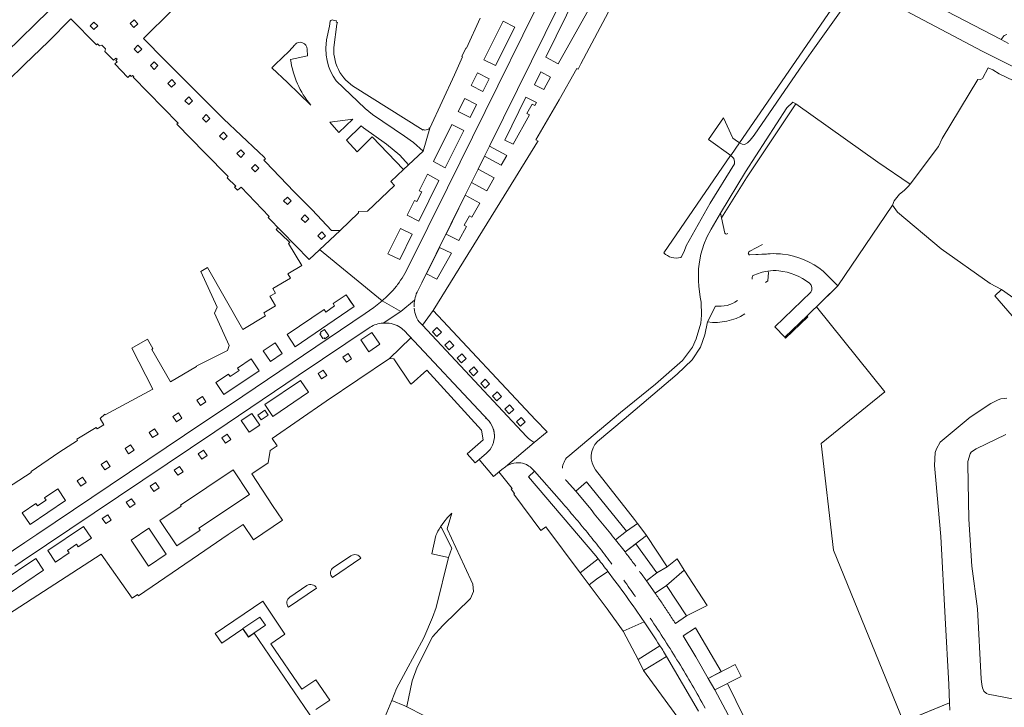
# Model space of a CAD drawing. Header units: metres. Extents: x 209813 to 223847, y 571801 to 587119.
# Tile 327 of 656: x 222142 to 222421, y 575425 to 575621. Entities that reach past the tile are written whole.
import ezdxf

# ---------------------------------------------------------------- set-up
doc = ezdxf.new("R2010")
doc.units = ezdxf.units.M
for name, color, linetype, lineweight in [('B-RO-GR-BEPLANTING_CULTUUR_BODEMBEDEKKER-GV', 8, 'Continuous', 0), ('B-RO-GR-BEPLANTING_CULTUUR_HEESTERS-GV', 8, 'Continuous', 0), ('B-RO-GR-BOS_GEMENGD-GV', 8, 'Continuous', 0), ('B-RO-GR-GRAS-GV', 8, 'Continuous', 0), ('B-RO-GR-GROENVOORZIENING-GV', 8, 'Continuous', 0), ('B-RO-GR-HAAG-GV', 8, 'Continuous', 0), ('B-RO-IE-TERREINAFSCHEIDING_KUNSTMATIG_MUUR-GV', 8, 'Continuous', 0), ('B-RO-KW-KUNSTWERK_DEK-GV', 8, 'Continuous', 0), ('B-RO-OG-TERREIN_CULTUURSCHEIDING-GV', 8, 'Continuous', 0), ('B-RO-OG-TERREIN_ONBEGROEID-GV', 8, 'Continuous', 0), ('B-RO-VH-ONVERHARD-GV', 8, 'Continuous', 0), ('B-RO-VH-VERHARDING_STRAATBAKSTEEN-GV', 8, 'Continuous', 0), ('B-RO-VH-VERHARDING_TEGEL-GV', 8, 'Continuous', 0)]:
    doc.layers.add(name, color=color, linetype=linetype, lineweight=lineweight)

msp = doc.modelspace()

# ---------------------------------------------------------------- linework, layer by layer
at = {"layer": 'B-RO-GR-BEPLANTING_CULTUUR_BODEMBEDEKKER-GV'}
for points in [[(222349.901, 575548.039, 0.2044577), (222349.691, 575547.007)], [(222354.109, 575549.293, 0.0746475), (222349.901, 575548.039)], [(222337.03, 575534.849, 0.1695742), (222347.627, 575537.12)]]:
    msp.add_lwpolyline(points, format="xyb", dxfattribs=at)
at = {"layer": 'B-RO-GR-BEPLANTING_CULTUUR_BODEMBEDEKKER-GV', "flags": 128}
for points in [[(222353.438, 575546.037), (222354.088, 575546.542), (222354.363, 575548.86), (222354.109, 575549.293)], [(222339.263, 575539.389), (222337.03, 575534.849)]]:
    msp.add_lwpolyline(points, dxfattribs=at)
at = {"layer": 'B-RO-GR-BEPLANTING_CULTUUR_HEESTERS-GV', "flags": 128}
for points in [[(222251.585, 575425.61), (222253.105, 575432.947), (222254.591, 575436.84), (222258.871, 575445.406), (222261.861, 575448.682), (222269.719, 575456.331), (222270.528, 575458.305), (222270.376, 575460.344), (222267.958, 575465.517), (222263.093, 575476.065), (222264.395, 575480.582), (222263.147, 575479.309), (222262.097, 575478.026), (222261.154, 575476.636)], [(222259.88, 575474.17), (222258.7, 575469.04), (222263.43, 575467.96), (222264.423, 575470.572), (222261.459, 575476.348), (222261.154, 575476.636)], [(222230.48, 575462.31), (222238.52, 575467.79)], [(222235.77, 575468.45), (222230.77, 575465.09)], [(222263.43, 575467.96), (222259.92, 575453.8), (222258.93, 575450.96), (222256.41, 575445.19), (222251.3, 575435.71), (222248.722, 575430.722), (222247.363, 575427.387)], [(222217.99, 575453.87), (222225.97, 575459.27)], [(222223.22, 575459.99), (222218.38, 575456.65)], [(222257.057, 575422.763), (222251.083, 575425.871), (222247.363, 575427.387), (222245.478, 575422.762), (222244.275, 575418.578), (222241.56, 575419.358), (222241.466, 575419.038), (222240.982, 575419.155)]]:
    msp.add_lwpolyline(points, dxfattribs=at)
at = {"layer": 'B-RO-GR-BEPLANTING_CULTUUR_HEESTERS-GV'}
for points in [[(222261.154, 575476.636, 0.0380253), (222259.88, 575474.17)], [(222238.52, 575467.79, 0.4480264), (222235.77, 575468.45)], [(222230.77, 575465.09, 0.456105), (222230.48, 575462.31)], [(222225.97, 575459.27, 0.4414682), (222223.22, 575459.99)], [(222218.38, 575456.65, 0.4351654), (222217.99, 575453.87)]]:
    msp.add_lwpolyline(points, format="xyb", dxfattribs=at)
at = {"layer": 'B-RO-GR-BOS_GEMENGD-GV', "flags": 128}
msp.add_lwpolyline([(222421.735, 575502.908), (222413.329, 575498.864), (222412.57, 575498.393), (222411.903, 575497.878), (222411.544, 575497.377), (222410.908, 575495.221), (222410.935, 575494.422), (222411.24, 575478.879), (222412.081, 575465.545), (222413.7, 575453.386), (222414.683, 575433.493), (222414.854, 575431.877), (222415.054, 575430.963), (222415.488, 575429.983), (222416.218, 575429.35), (222416.719, 575429.129), (222431.017, 575426.412)], dxfattribs=at)
at = {"layer": 'B-RO-GR-GRAS-GV', "flags": 128}
for points in [[(222421.99, 575616.469), (222421.268, 575616.183), (222420.381, 575615.102), (222422.507, 575613.926)], [(222430.308, 575600.292), (222419.833, 575605.333), (222418.008, 575606.445), (222416.737, 575607.002), (222415.054, 575604.047), (222414.397, 575603.577), (222413.774, 575603.7), (222403.614, 575586.951), (222402.582, 575584.729), (222394.571, 575574.001)], [(222392.819, 575572.188), (222394.01, 575573.299), (222394.571, 575574.001), (222385.39, 575580.241), (222362.052, 575596.764), (222348.033, 575575.823), (222340.967, 575564.412)], [(222392.819, 575572.188), (222391.47, 575571.156), (222389.962, 575569.251), (222389.486, 575568.06), (222390.994, 575566.076), (222403.319, 575555.638), (222417.249, 575545.791), (222420.468, 575544.056), (222424.596, 575541.119)], [(222374.02, 575545.092), (222389.486, 575568.06)], [(222340.967, 575564.412), (222341.899, 575560.07)], [(222352.61, 575556.833), (222349.011, 575554.973), (222348.728, 575554.764), (222348.64, 575554.58), (222348.623, 575554.236), (222348.86, 575553.941), (222349.007, 575553.891), (222353.795, 575554.134)], [(222353.795, 575554.134), (222355.868, 575554.268)], [(222369.869, 575549.246), (222374.02, 575545.092)], [(222374.02, 575545.092), (222367.984, 575539.197), (222387.306, 575515.024), (222369.258, 575500.38), (222372.801, 575470.032), (222392.616, 575421.257), (222405.744, 575426.717), (222405.513, 575431.888), (222404.519, 575450.859), (222403.274, 575473.885), (222401.814, 575489.881), (222401.485, 575494.061), (222401.652, 575497.736), (222402.054, 575498.831), (222403.053, 575500.703), (222411.563, 575507.779), (222417.492, 575511.665), (222419.502, 575512.72), (222420.256, 575512.998), (222421.263, 575513.157), (222421.96, 575513.185)], [(222431.422, 575527.387), (222418.595, 575542.283), (222420.468, 575544.056)]]:
    msp.add_lwpolyline(points, dxfattribs=at)
at = {"layer": 'B-RO-GR-GRAS-GV'}
for points in [[(222355.868, 575554.268, -0.0106256), (222358.318, 575554.138)], [(222358.318, 575554.138, -0.1365935), (222369.869, 575549.246)]]:
    msp.add_lwpolyline(points, format="xyb", dxfattribs=at)
at = {"layer": 'B-RO-GR-GROENVOORZIENING-GV', "flags": 128}
for points in [[(222282.275, 575618.614), (222278.971, 575620.316), (222273.493, 575609.324), (222276.837, 575607.66)], [(222285.46, 575598.673), (222279.431, 575586.47), (222281.779, 575585.348), (222286.456, 575593.659), (222285.732, 575594.06), (222287.245, 575596.751), (222287.963, 575596.348), (222288.427, 575597.147)], [(222275.072, 575584.749), (222273.664, 575581.898), (222278.431, 575579.391), (222279.979, 575582.168)], [(222269.979, 575574.437), (222274.303, 575572.069), (222276.416, 575575.835), (222271.855, 575578.235)], [(222268.219, 575570.875), (222262.751, 575559.821), (222266.402, 575558.038), (222268.582, 575561.924), (222267.882, 575562.325), (222269.384, 575564.974), (222270.079, 575564.578), (222272.355, 575568.577)], [(222253.163, 575559.756), (222249.856, 575561.426), (222246.266, 575554.167), (222249.595, 575552.552)], [(222257.181, 575548.562), (222260.142, 575546.99), (222264.325, 575554.378), (222260.882, 575556.043)], [(222235.642, 575540.705), (222234.357, 575542.551), (222230.669, 575540.065), (222231.096, 575539.411), (222228.601, 575537.682), (222228.14, 575538.361), (222217.663, 575531.298), (222219.883, 575527.83), (222236.681, 575539.213)], [(222203.573, 575521.76), (222204.013, 575521.106), (222201.485, 575519.399), (222201.026, 575520.045), (222197.439, 575517.628), (222199.642, 575514.257), (222209.67, 575521.02), (222207.404, 575524.349)], [(222213.603, 575508.052), (222223.734, 575514.884), (222221.453, 575518.216), (222211.314, 575511.373)], [(222142.396, 575480.658), (222144.67, 575477.317), (222154.743, 575484.138), (222152.494, 575487.442), (222148.733, 575484.917), (222149.192, 575484.233), (222146.733, 575482.597), (222146.275, 575483.261)], [(222157.804, 575471.73), (222158.304, 575470.987), (222162.064, 575473.491), (222159.789, 575476.795), (222149.694, 575469.99), (222151.895, 575466.673), (222155.757, 575469.255), (222155.239, 575469.994)], [(222178.321, 575465.481), (222183.294, 575468.861), (222178.353, 575476.25), (222173.367, 575472.875)], [(222138.395, 575457.547), (222148.489, 575464.361), (222146.278, 575467.678), (222136.149, 575460.885)]]:
    msp.add_lwpolyline(points, close=True, dxfattribs=at)
msp.add_lwpolyline([(222405.837, 575424.646), (222405.744, 575426.717), (222396.268, 575422.833)], dxfattribs=at)
at = {"layer": 'B-RO-GR-HAAG-GV', "flags": 128}
for points in [[(222299.916, 575628.018), (222291.082, 575610.066), (222294.621, 575608.147), (222304.481, 575625.7)], [(222289.644, 575605.858), (222287.859, 575602.221), (222290.52, 575600.912), (222292.464, 575604.365)], [(222271.391, 575596.593), (222268.05, 575598.276), (222266.232, 575594.609), (222269.598, 575592.956)], [(222267.765, 575589.238), (222264.399, 575590.902), (222259.193, 575580.39), (222262.49, 575578.597)], [(222273.664, 575581.898), (222278.431, 575579.391), (222279.979, 575582.168), (222275.072, 575584.749)], [(222257.459, 575576.794), (222255.165, 575572.117), (222255.866, 575571.792), (222254.51, 575569.027), (222253.764, 575569.388), (222251.689, 575565.179), (222255.028, 575563.527), (222260.723, 575574.99)], [(222271.855, 575578.235), (222269.979, 575574.437), (222274.303, 575572.069), (222276.416, 575575.835)], [(222260.882, 575556.043), (222257.181, 575548.562), (222260.142, 575546.99), (222264.325, 575554.378)], [(222243.983, 575528.512), (222241.682, 575531.864), (222238.543, 575529.752), (222240.845, 575526.401)], [(222210.859, 575526.687), (222212.899, 575523.644), (222216.268, 575525.877), (222214.262, 575528.967)], [(222204.593, 575506.831), (222206.879, 575503.52), (222209.862, 575505.558), (222207.586, 575508.861)]]:
    msp.add_lwpolyline(points, close=True, dxfattribs=at)
at = {"layer": 'B-RO-IE-TERREINAFSCHEIDING_KUNSTMATIG_MUUR-GV', "flags": 128}
msp.add_lwpolyline([(222358.979, 575530.509), (222359.188, 575530.293), (222365.487, 575536.338), (222365.279, 575536.554)], close=True, dxfattribs=at)
at = {"layer": 'B-RO-KW-KUNSTWERK_DEK-GV', "flags": 128}
msp.add_lwpolyline([(222344.858, 575586.553), (222344.173, 575587.033), (222341.578, 575592.834), (222337.273, 575586.662), (222343.603, 575582.153), (222346.051, 575585.715)], close=True, dxfattribs=at)
at = {"layer": 'B-RO-OG-TERREIN_CULTUURSCHEIDING-GV', "flags": 128}
for points in [[(222388.647, 575643.09), (222395.096, 575652.603), (222400.734, 575660.543), (222408.843, 575672.058), (222413.035, 575676.803), (222417.486, 575680.978), (222426.305, 575688.306), (222431.849, 575693.029), (222432.675, 575694.193), (222433.298, 575695.421), (222427.376, 575690.871), (222413.073, 575679.547), (222408.358, 575674.148), (222376.189, 575629.567), (222346.052, 575585.716), (222346.839, 575585.337), (222347.488, 575585.3), (222348.347, 575585.707), (222349.133, 575586.441), (222350.282, 575587.898), (222363.105, 575606.617), (222366.39, 575611.387), (222376.364, 575625.313), (222381.276, 575632.399)], [(222340.967, 575564.412), (222348.033, 575575.823), (222362.052, 575596.764), (222361.213, 575597.287), (222359.566, 575595.676), (222347.745, 575577.511), (222340.674, 575565.78)], [(222333.602, 575448.028), (222330.122, 575445.718), (222333.731, 575439.715), (222337.217, 575433.631), (222340.84, 575435.583)], [(222351.222, 575406.264), (222354.491, 575407.746), (222349.735, 575417.732), (222342.672, 575432.211), (222339.058, 575430.341), (222343.61, 575421.868), (222347.457, 575414.329), (222350.9, 575407.086)]]:
    msp.add_lwpolyline(points, close=True, dxfattribs=at)
for points in [[(222329.421, 575553.176), (222329.556, 575553.257), (222330.368, 575554.879), (222330.986, 575556.467), (222337.708, 575568.597), (222344.646, 575579.751), (222344.684, 575580.453), (222344.46, 575581.239), (222344.02, 575581.756), (222343.562, 575582.093), (222324.599, 575554.502)], [(222310.896, 575472.945), (222313.964, 575475.404), (222302.601, 575489.406), (222299.615, 575486.793), (222303.463, 575482.121)], [(222322.641, 575463.625), (222316.665, 575471.862), (222313.597, 575469.528)], [(222319.669, 575461.326), (222322.641, 575463.625)], [(222331.041, 575451.377), (222325.315, 575460.017), (222322.148, 575457.807)], [(222327.896, 575449.22), (222331.041, 575451.377)]]:
    msp.add_lwpolyline(points, dxfattribs=at)
at = {"layer": 'B-RO-OG-TERREIN_CULTUURSCHEIDING-GV'}
for points in [[(222324.599, 575554.502, 0.2701166), (222329.421, 575553.176)], [(222303.463, 575482.121, -0.0004763), (222305.33, 575479.832)], [(222305.33, 575479.832, -0.0009531), (222307.19, 575477.54)], [(222307.19, 575477.54, -0.0007399), (222309.046, 575475.245)], [(222309.046, 575475.245, -0.000528), (222310.896, 575472.945)], [(222313.597, 575469.528, -0.0008239), (222314.628, 575468.175)], [(222314.628, 575468.175, -0.0008233), (222315.651, 575466.816)], [(222315.651, 575466.816, -0.0016455), (222316.667, 575465.452)], [(222317.675, 575464.082, -0.0017721), (222318.676, 575462.707)], [(222318.676, 575462.707, -0.0008205), (222319.669, 575461.326)], [(222322.148, 575457.807, -0.0012859), (222323.126, 575456.39)], [(222323.126, 575456.39, -0.000807), (222324.095, 575454.967)], [(222324.095, 575454.967, -0.0016123), (222325.057, 575453.539)], [(222325.057, 575453.539, -0.0009668), (222326.011, 575452.105)], [(222326.011, 575452.105, -0.0014543), (222326.958, 575450.665)], [(222326.958, 575450.665, -0.0012898), (222327.896, 575449.22)]]:
    msp.add_lwpolyline(points, format="xyb", dxfattribs=at)
at = {"layer": 'B-RO-OG-TERREIN_ONBEGROEID-GV', "flags": 128}
for points in [[(222184.881, 575603.678), (222183.797, 575602.612), (222184.836, 575601.501), (222185.947, 575602.594)], [(222189.72, 575598.759), (222188.635, 575597.692), (222189.687, 575596.609), (222190.779, 575597.683)], [(222204.477, 575583.76), (222203.399, 575582.699), (222204.457, 575581.61), (222205.542, 575582.678)], [(222208.571, 575579.599), (222207.501, 575578.547), (222208.544, 575577.449), (222209.633, 575578.52)], [(222228.298, 575530.111), (222229.433, 575530.897), (222228.227, 575532.7), (222227.106, 575531.929), (222227.235, 575531.719), (222226.904, 575531.469), (222227.783, 575530.135), (222228.106, 575530.362)], [(222260.187, 575533.275), (222258.892, 575532.049), (222260.129, 575530.731), (222261.424, 575531.957)], [(222263.741, 575529.472), (222262.416, 575528.252), (222263.65, 575526.935), (222264.975, 575528.155)], [(222235.948, 575524.411), (222234.96, 575525.904), (222233.425, 575524.895), (222234.463, 575523.429)], [(222267.204, 575525.772), (222265.89, 575524.542), (222267.114, 575523.216), (222268.428, 575524.446)], [(222227.916, 575521.154), (222226.434, 575520.195), (222227.42, 575518.672), (222228.901, 575519.694)], [(222270.606, 575522.14), (222269.286, 575520.917), (222270.511, 575519.592), (222271.831, 575520.815)], [(222192.036, 575512.65), (222193.039, 575511.14), (222194.564, 575512.142), (222193.567, 575513.649)], [(222280.735, 575511.288), (222279.435, 575510.056), (222280.667, 575508.747), (222281.967, 575509.979)], [(222185.23, 575508.051), (222186.243, 575506.528), (222187.768, 575507.554), (222186.75, 575509.057)], [(222178.455, 575503.499), (222179.456, 575502.01), (222181.004, 575502.995), (222179.972, 575504.498)], [(222201.68, 575501.465), (222200.64, 575502.978), (222199.121, 575501.939), (222200.169, 575500.453)], [(222171.635, 575498.912), (222172.634, 575497.422), (222174.165, 575498.428), (222173.148, 575499.932)], [(222194.899, 575496.896), (222193.859, 575498.409), (222192.34, 575497.37), (222193.388, 575495.884)], [(222164.832, 575494.342), (222165.843, 575492.845), (222167.358, 575493.837), (222166.346, 575495.373)], [(222188.095, 575492.313), (222187.055, 575493.826), (222185.536, 575492.787), (222186.584, 575491.301)], [(222160.546, 575489.241), (222159.534, 575490.777), (222158.02, 575489.746), (222159.031, 575488.249)], [(222181.304, 575487.741), (222180.264, 575489.254), (222178.745, 575488.215), (222179.793, 575486.729)], [(222174.469, 575483.161), (222173.452, 575484.662), (222171.944, 575483.636), (222172.97, 575482.139)], [(222167.68, 575478.576), (222166.695, 575480.076), (222165.162, 575479.08), (222166.18, 575477.58)]]:
    msp.add_lwpolyline(points, close=True, dxfattribs=at)
at = {"layer": 'B-RO-VH-ONVERHARD-GV', "flags": 128}
for points in [[(222422.507, 575613.926), (222420.381, 575615.102), (222386.942, 575632.527)], [(222390.104, 575624.895), (222414.962, 575611.734), (222424.646, 575606.894)], [(222424.596, 575541.119), (222420.468, 575544.056), (222418.595, 575542.283), (222431.422, 575527.387)]]:
    msp.add_lwpolyline(points, dxfattribs=at)
at = {"layer": 'B-RO-VH-VERHARDING_STRAATBAKSTEEN-GV', "flags": 128}
for points in [[(222334.014, 575722.956), (222330.564, 575713.537), (222325.244, 575700.533), (222320.876, 575690.413), (222316.588, 575681.323), (222298.891, 575645.391), (222263.136, 575572.974), (222251.971, 575550.441), (222251.058, 575548.646)], [(222096.915, 575673.539), (222096.662, 575673.178), (222102.817, 575669.637), (222111.419, 575661.469), (222113.364, 575660.083), (222113.59, 575660.297), (222114.508, 575659.379), (222116.127, 575657.327), (222122.025, 575651.296), (222124.961, 575654.232), (222133.852, 575645.339), (222141.531, 575637.429), (222144.913, 575634.036), (222144.778, 575633.901), (222145.265, 575633.412), (222145.387, 575633.534), (222152.027, 575626.866), (222149.986, 575623.196), (222137.917, 575611.495), (222137.781, 575611.635), (222127.432, 575601.296)], [(222304.363, 575644.146), (222308.089, 575642.313), (222307.728, 575641.583), (222310.237, 575640.325), (222310.603, 575641.072), (222312.557, 575640.088), (222310.635, 575636.726), (222302.804, 575640.985), (222275.072, 575584.749), (222279.979, 575582.168), (222278.431, 575579.391), (222273.664, 575581.898), (222271.855, 575578.235), (222276.416, 575575.835), (222274.303, 575572.069), (222269.979, 575574.437), (222268.219, 575570.875), (222272.355, 575568.577), (222270.079, 575564.578), (222269.384, 575564.974), (222267.882, 575562.325), (222268.582, 575561.924), (222266.402, 575558.038), (222262.751, 575559.821)], [(222259.128, 575538.103), (222280.459, 575572.697), (222288.76, 575586.006), (222288.888, 575586.186), (222288.239, 575586.581), (222294.86, 575597.929), (222299.928, 575606.85), (222300.27, 575606.672), (222301.04, 575608.151), (222309.674, 575624.34), (222309.469, 575624.528), (222312.385, 575629.663), (222314.465, 575628.488), (222318.702, 575635.731), (222319.074, 575635.512)], [(222133.289, 575598.468), (222143.079, 575607.981), (222149.85, 575614.472), (222156.182, 575620.987), (222163.502, 575613.535), (222163.797, 575613.849), (222164.326, 575613.313), (222165.015, 575613.469), (222166.038, 575612.432), (222165.907, 575611.711), (222168.377, 575609.209), (222169.01, 575609.819), (222169.351, 575609.464), (222168.99, 575609.117), (222169.337, 575608.756), (222168.726, 575608.164), (222172.424, 575604.326), (222173.031, 575604.912), (222173.378, 575604.551), (222173.738, 575604.898), (222174.084, 575604.538), (222173.954, 575604.412), (222186.653, 575591.362), (222186.287, 575590.997), (222194.239, 575582.901), (222200.913, 575576.15), (222200.608, 575575.828), (222203.054, 575573.405), (222202.735, 575573.102), (222203.587, 575572.255), (222204.583, 575573.151), (222212.538, 575564.845), (222212.221, 575564.545), (222223.883, 575552.591), (222232.669, 575560.83), (222230.279, 575560.856), (222224.736, 575566.671), (222219.646, 575571.834), (222211.53, 575580.304), (222211.065, 575580.788), (222211.475, 575581.176), (222210.997, 575581.741), (222209.603, 575583.037), (222199.536, 575592.573), (222189.425, 575602.674), (222182.901, 575609.236), (222176.877, 575615.406), (222184.946, 575623.317)], [(222272.435, 575621.136), (222268.591, 575612.595), (222268.341, 575612.638), (222267.258, 575610.281), (222267.468, 575610.191), (222265.158, 575605.031), (222258.179, 575589.936), (222256.264, 575583.39), (222250.677, 575578.191), (222247.056, 575574.729), (222248.085, 575573.642), (222240.5, 575566.347), (222237.911, 575566.183), (222237.92, 575565.864), (222232.669, 575560.83)], [(222273.664, 575581.898), (222275.072, 575584.749)], [(222269.979, 575574.437), (222271.855, 575578.235)], [(222254.535, 575543.311), (222255.893, 575545.958), (222268.219, 575570.875)], [(222341.899, 575560.07), (222340.674, 575565.78), (222338.053, 575561.165), (222336.83, 575558.936), (222335.916, 575556.825), (222335.062, 575554.081), (222334.684, 575551.979), (222334.475, 575549.953), (222334.426, 575546.536), (222334.524, 575544.997), (222334.947, 575541.923), (222335.238, 575540.442), (222335.325, 575536.819), (222335.092, 575534.541), (222333.806, 575530.083), (222332.722, 575527.662), (222329.873, 575523.892), (222322.226, 575517.142), (222312.329, 575509.163), (222297.302, 575496.572)], [(222215.013, 575561.671), (222214.477, 575561.161), (222218.003, 575557.812), (222218.358, 575557.454), (222218.045, 575557.133), (222221.78, 575550.846), (222217.827, 575548.557), (222218.575, 575547.273), (222213.564, 575544.327), (222214.31, 575543.032), (222212.768, 575542.141), (222214.347, 575539.445), (222210.985, 575537.486), (222211.533, 575536.566), (222205.05, 575532.753), (222195.059, 575550.336), (222193.095, 575549.196), (222197.747, 575539.022), (222197.029, 575537.316), (222201.189, 575528.19), (222200.747, 575526.755), (222192.023, 575522.377), (222191.95, 575522.218), (222184.561, 575517.855), (222179.25, 575527.08), (222179.551, 575527.272), (222177.989, 575529.979)], [(222260.882, 575556.043), (222264.325, 575554.378), (222260.142, 575546.99), (222257.181, 575548.562)], [(222244.648, 575540.875), (222226.811, 575555.459)], [(222355.868, 575554.268), (222349.007, 575553.891), (222348.76, 575554.019), (222348.589, 575554.383), (222348.64, 575554.58), (222348.728, 575554.764), (222349.011, 575554.973)], [(222366.374, 575543.35), (222356.133, 575533.455), (222358.979, 575530.509), (222365.279, 575536.554), (222374.02, 575545.092), (222369.869, 575549.246)], [(222247.552, 575543.7), (222246.048, 575542.176), (222244.648, 575540.875), (222249.935, 575537.81)], [(222244.648, 575540.875), (222242.25, 575539.004), (222239.778, 575537.278), (222201.562, 575511.46), (222193.682, 575506.179), (222146.548, 575474.479), (222143.12, 575472.211), (222116.751, 575454.464), (222115.049, 575453.386)], [(222253.828, 575541.073), (222249.935, 575537.81), (222244.864, 575534.53)], [(222305.726, 575500.952), (222313.307, 575507.267), (222328.358, 575520.03), (222332.632, 575524.088), (222335.006, 575527.682), (222336.265, 575531.172), (222337.03, 575534.849), (222339.263, 575539.389)], [(222287.778, 575500.659), (222291.482, 575503.607), (222288.156, 575507.061), (222259.128, 575538.103), (222256.039, 575533.951)], [(222285.594, 575502.287), (222256.039, 575533.951), (222255.52, 575534.47)], [(222142.409, 575466.918), (222197.11, 575503.677), (222220.753, 575519.612), (222241.185, 575533.356)], [(222250.872, 575532.427), (222274.822, 575506.833)], [(222177.989, 575529.979), (222173.543, 575527.386), (222179.498, 575515.731), (222166.014, 575508.437), (222165.886, 575508.675), (222164.505, 575507.447), (222165.595, 575505.629), (222163.673, 575504.477), (222163.442, 575504.863), (222157.883, 575501.533), (222158.115, 575501.147), (222152.782, 575497.787), (222144.932, 575492.359), (222144.99, 575492.143), (222134.667, 575485.511), (222130.687, 575483.056), (222131.721, 575481.563), (222109.177, 575466.208), (222106.64, 575469.946), (222100.858, 575465.987)], [(222252.791, 575530.377), (222246.674, 575524.522), (222247.965, 575524.337), (222252.557, 575517.455), (222252.835, 575517.147), (222257.281, 575521.185), (222272.782, 575504.123), (222273.31, 575501.368), (222268.785, 575497.365), (222270.997, 575494.862), (222272.132, 575495.811)], [(222117.335, 575434.04), (222119.974, 575435.43), (222118.66, 575437.42), (222122.363, 575440.196), (222122.943, 575439.421), (222124.706, 575440.743), (222123.666, 575442.345), (222164.797, 575468.888), (222173.594, 575456.436), (222175.147, 575457.46), (222175.417, 575457.063), (222192.487, 575468.726), (222200.932, 575474.474), (222205.14, 575477.362), (222208.126, 575472.989), (222216.332, 575478.587), (222213.508, 575482.776), (222207.569, 575491.682), (222212.209, 575494.857), (222212.835, 575498.312), (222214.794, 575499.671), (222213.348, 575501.798), (222228.701, 575512.356), (222246.674, 575524.522)], [(222276.072, 575504.83), (222276.322, 575503.979), (222276.442, 575503.25), (222276.484, 575502.513)], [(222272.132, 575495.811), (222276.212, 575491.004), (222278.563, 575492.915), (222279.677, 575493.705), (222287.778, 575500.659)], [(222272.132, 575495.811), (222274.265, 575497.61)], [(222287.875, 575492.509), (222287.617, 575492.805), (222286.671, 575493.665), (222286.302, 575493.929), (222285.569, 575494.33), (222285.007, 575494.581), (222284.426, 575494.744), (222283.95, 575494.818), (222283.334, 575494.863), (222282.672, 575494.854), (222282.034, 575494.782), (222281.245, 575494.58), (222280.633, 575494.321), (222279.901, 575493.9)], [(222277.792, 575492.314), (222281.514, 575487.588), (222281.212, 575487.354), (222282.176, 575486.118), (222281.977, 575485.971), (222289.702, 575475.616), (222291.101, 575476.659), (222300.816, 575463.636)], [(222295.541, 575483.723), (222287.875, 575492.509), (222286.127, 575490.889)], [(222296.915, 575489.731), (222299.615, 575486.793), (222302.601, 575489.406), (222313.964, 575475.404), (222317.084, 575477.574), (222316.313, 575478.771), (222305.177, 575492.889)], [(222305.967, 575467.546), (222305.255, 575468.449), (222286.127, 575490.889)], [(222313.964, 575475.404), (222310.896, 575472.945), (222313.597, 575469.528), (222319.697, 575474.192), (222319.234, 575474.902), (222317.084, 575477.574)], [(222316.665, 575471.862), (222322.641, 575463.625), (222325.586, 575465.272), (222319.697, 575474.192)], [(222142.409, 575466.918), (222140.286, 575465.493)], [(222305.967, 575467.546), (222300.816, 575463.636), (222303.404, 575460.234)], [(222330.341, 575464.348), (222328.367, 575467.616), (222325.586, 575465.272)], [(222305.527, 575461.821), (222308.725, 575463.986)], [(222305.527, 575461.821), (222303.404, 575460.234)], [(222322.641, 575463.625), (222319.669, 575461.326), (222322.148, 575457.807), (222325.315, 575460.017)], [(222303.404, 575460.234), (222308.518, 575453.337), (222313.078, 575446.992)], [(222319.003, 575449.702), (222313.078, 575446.992), (222317.285, 575438.946)], [(222317.285, 575438.946), (222323.482, 575442.902)], [(222317.285, 575438.946), (222318.871, 575435.912)], [(222318.871, 575435.912), (222325.377, 575439.806)], [(222324.539, 575441.24), (222325.377, 575439.806)], [(222334.408, 575424.354), (222325.377, 575439.806)], [(222318.871, 575435.912), (222331.919, 575417.93), (222333.531, 575418.915), (222336.177, 575415.194), (222338.324, 575416.407)]]:
    msp.add_lwpolyline(points, dxfattribs=at)
for points in [[(222174.177, 575620.641), (222175.238, 575619.551), (222174.139, 575618.49), (222173.078, 575619.58)], [(222163.848, 575618.956), (222162.78, 575617.894), (222161.688, 575618.951), (222162.756, 575620.013)], [(222175.278, 575613.434), (222176.34, 575612.359), (222175.237, 575611.252), (222174.175, 575612.327)], [(222179.901, 575608.74), (222180.957, 575607.666), (222179.871, 575606.598), (222178.816, 575607.672)], [(222274.997, 575603.931), (222273.22, 575600.301), (222269.874, 575602), (222271.692, 575605.637)], [(222193.577, 575592.681), (222194.656, 575593.742), (222195.722, 575592.659), (222194.629, 575591.583)], [(222199.571, 575588.747), (222200.653, 575587.647), (222199.57, 575586.582), (222198.475, 575587.669)], [(222217.7, 575570.32), (222218.763, 575569.239), (222217.698, 575568.191), (222216.605, 575569.242)], [(222222.696, 575565.242), (222223.767, 575564.154), (222222.722, 575563.126), (222221.615, 575564.178)], [(222227.453, 575560.407), (222228.529, 575559.339), (222227.43, 575558.285), (222226.354, 575559.353)], [(222230.669, 575540.065), (222234.357, 575542.551), (222236.681, 575539.213), (222219.883, 575527.83), (222217.663, 575531.298), (222228.14, 575538.361), (222228.601, 575537.682), (222231.096, 575539.411)], [(222227.783, 575530.135), (222226.904, 575531.469), (222227.235, 575531.719), (222227.106, 575531.929), (222228.227, 575532.7), (222229.433, 575530.897), (222228.298, 575530.111), (222228.106, 575530.362)], [(222238.543, 575529.752), (222241.682, 575531.864), (222243.983, 575528.512), (222240.845, 575526.401)], [(222216.268, 575525.877), (222212.899, 575523.644), (222210.859, 575526.687), (222214.262, 575528.967)], [(222233.425, 575524.895), (222234.96, 575525.904), (222235.948, 575524.411), (222234.463, 575523.429)], [(222209.67, 575521.02), (222199.642, 575514.257), (222197.439, 575517.628), (222201.026, 575520.045), (222201.485, 575519.399), (222204.013, 575521.106), (222203.573, 575521.76), (222207.404, 575524.349)], [(222227.42, 575518.672), (222226.434, 575520.195), (222227.916, 575521.154), (222228.901, 575519.694)], [(222221.453, 575518.216), (222223.734, 575514.884), (222213.603, 575508.052), (222211.314, 575511.373)], [(222273.911, 575518.586), (222275.138, 575517.276), (222273.83, 575516.06), (222272.603, 575517.37)], [(222277.288, 575514.979), (222278.52, 575513.668), (222277.209, 575512.45), (222275.977, 575513.761)], [(222194.564, 575512.142), (222193.039, 575511.14), (222192.036, 575512.65), (222193.567, 575513.649)], [(222187.768, 575507.554), (222186.243, 575506.528), (222185.23, 575508.051), (222186.75, 575509.057)], [(222209.862, 575505.558), (222206.879, 575503.52), (222204.593, 575506.831), (222207.586, 575508.861)], [(222211.338, 575509.771), (222212.244, 575508.38), (222210.237, 575507.026), (222209.309, 575508.414)], [(222284.043, 575507.761), (222285.261, 575506.456), (222283.946, 575505.222), (222282.728, 575506.527)], [(222181.004, 575502.995), (222179.456, 575502.01), (222178.455, 575503.499), (222179.972, 575504.498)], [(222199.121, 575501.939), (222200.64, 575502.978), (222201.68, 575501.465), (222200.169, 575500.453)], [(222174.165, 575498.428), (222172.634, 575497.422), (222171.635, 575498.912), (222173.148, 575499.932)], [(222192.34, 575497.37), (222193.859, 575498.409), (222194.899, 575496.896), (222193.388, 575495.884)], [(222167.358, 575493.837), (222165.843, 575492.845), (222164.832, 575494.342), (222166.346, 575495.373)], [(222192.982, 575475.709), (222186.331, 575471.265), (222181.52, 575478.466), (222187.556, 575482.5), (222187.317, 575482.858), (222202.285, 575492.86), (222206.935, 575485.9), (222192.581, 575476.309)], [(222185.536, 575492.787), (222187.055, 575493.826), (222188.095, 575492.313), (222186.584, 575491.301)], [(222158.979, 575490.399), (222159.534, 575490.777), (222160.546, 575489.241), (222159.031, 575488.249), (222158.02, 575489.746)], [(222178.745, 575488.215), (222180.264, 575489.254), (222181.304, 575487.741), (222179.793, 575486.729)], [(222154.743, 575484.138), (222144.67, 575477.317), (222142.396, 575480.658), (222146.275, 575483.261), (222146.733, 575482.597), (222149.192, 575484.233), (222148.733, 575484.917), (222152.494, 575487.442)], [(222171.944, 575483.636), (222173.452, 575484.662), (222174.469, 575483.161), (222172.97, 575482.139)], [(222165.162, 575479.08), (222166.695, 575480.076), (222167.68, 575478.576), (222166.18, 575477.58)], [(222162.064, 575473.491), (222158.304, 575470.987), (222157.804, 575471.73), (222155.239, 575469.994), (222155.757, 575469.255), (222151.895, 575466.673), (222149.694, 575469.99), (222159.789, 575476.795)], [(222178.353, 575476.25), (222183.294, 575468.861), (222178.321, 575465.481), (222173.367, 575472.875)], [(222146.278, 575467.678), (222148.489, 575464.361), (222138.395, 575457.547), (222136.149, 575460.885)], [(222336.939, 575454.359), (222330.341, 575464.348), (222325.315, 575460.017), (222331.041, 575451.377)], [(222344.83, 575437.537), (222337.217, 575433.631), (222339.058, 575430.341), (222346.525, 575434.205)]]:
    msp.add_lwpolyline(points, close=True, dxfattribs=at)
at = {"layer": 'B-RO-VH-VERHARDING_STRAATBAKSTEEN-GV'}
for points in [[(222342.774, 575559.959, -0.4271112), (222341.899, 575560.07)], [(222251.058, 575548.646, -0.0288035), (222249.442, 575546.067)], [(222354.109, 575549.293, -0.0529102), (222357.246, 575549.399)], [(222357.246, 575549.399, -0.1374224), (222365.942, 575545.837)], [(222249.442, 575546.067, -0.0283573), (222247.552, 575543.7)], [(222365.942, 575545.837, -0.3870764), (222366.374, 575543.35)], [(222254.535, 575543.311, 0.1258646), (222253.719, 575539.113)], [(222339.263, 575539.389, 0.1991066), (222345.495, 575540.979)], [(222253.75, 575538.728, 0.06388), (222254.249, 575536.423)], [(222254.249, 575536.423, 0.0924922), (222255.52, 575534.47)], [(222244.864, 575534.53, 0.1278323), (222241.185, 575533.356)], [(222244.864, 575534.53, -0.0622025), (222247.211, 575534.414)], [(222247.211, 575534.414, -0.0788592), (222249.387, 575533.564)], [(222249.387, 575533.564, -0.0602111), (222250.872, 575532.427)], [(222285.594, 575502.287, 0.0913372), (222287.778, 575500.659)], [(222305.177, 575492.889, -0.3628006), (222305.726, 575500.952)], [(222297.302, 575496.572, 0.1782945), (222295.817, 575493.323)], [(222296.635, 575490.121, 0.0242083), (222296.915, 575489.731)], [(222299.253, 575479.417, 0.0049983), (222295.541, 575483.723)], [(222302.881, 575475.04, 0.0051121), (222299.253, 575479.417)], [(222306.422, 575470.593, 0.0047528), (222302.881, 575475.04)], [(222309.875, 575466.078, 0.0050311), (222306.422, 575470.593)], [(222308.725, 575463.986, 0.0037384), (222305.967, 575467.546)], [(222308.725, 575463.986, -0.0140306), (222319.003, 575449.702)], [(222316.515, 575456.851, 0.0049289), (222313.24, 575461.497)], [(222324.857, 575444.462, 0.0054959), (222320.755, 575450.703)], [(222323.482, 575442.902, 0.0065068), (222319.003, 575449.702)], [(222328.82, 575438.132, 0.0055355), (222324.857, 575444.462)], [(222323.482, 575442.902, -0.0018301), (222324.539, 575441.24)], [(222332.642, 575431.715, 0.0055798), (222328.82, 575438.132)], [(222336.321, 575425.214, 0.0054624), (222332.642, 575431.715)]]:
    msp.add_lwpolyline(points, format="xyb", dxfattribs=at)
msp.add_arc((222270.007, 575502.506), 6.488, 311.01273, 52.52961, dxfattribs=at)
at = {"layer": 'B-RO-VH-VERHARDING_TEGEL-GV', "flags": 128}
for points in [[(222229.831, 575620.286), (222229.643, 575618.827), (222228.803, 575614.978), (222228.601, 575612.662), (222228.712, 575610.636), (222228.978, 575609.067), (222229.412, 575607.536), (222229.997, 575606.083), (222230.72, 575604.673), (222231.607, 575603.348), (222239.768, 575595.458), (222241.894, 575593.746), (222250.975, 575587.602), (222253.556, 575585.789), (222256.264, 575583.39), (222258.179, 575589.936), (222258.008, 575590.001), (222257.843, 575589.63), (222256.74, 575589.283), (222256.388, 575589.499), (222256.281, 575589.347), (222236.185, 575601.942), (222234.337, 575603.492), (222233.719, 575604.185), (222233.154, 575604.922), (222232.646, 575605.699), (222232.198, 575606.513), (222231.812, 575607.357), (222231.49, 575608.228), (222231.234, 575609.12), (222231.046, 575610.03), (222230.926, 575610.951), (222230.895, 575612.806), (222231.729, 575619.479), (222231.93, 575619.9), (222231.554, 575620.044), (222231.694, 575620.365)], [(222231.694, 575620.365), (222230.756, 575620.607)], [(222219.821, 575613.569), (222218.191, 575611.743), (222214.193, 575607.979), (222213.304, 575606.991), (222217.711, 575602.854), (222224.334, 575596.463)], [(222218.611, 575609.384), (222223.435, 575610.404), (222223.344, 575612.357)], [(222225.75, 575424.8), (222229.74, 575427.48), (222225.83, 575433.18), (222221.85, 575430.52), (222213.05, 575443.43), (222216.97, 575446.17), (222210.745, 575455.596), (222197.234, 575446.371), (222199.099, 575443.649), (222205.032, 575447.714), (222206.661, 575445.328), (222208.287, 575446.442), (222228.13, 575417.3)]]:
    msp.add_lwpolyline(points, dxfattribs=at)
at = {"layer": 'B-RO-VH-VERHARDING_TEGEL-GV'}
for points in [[(222230.756, 575620.607, 0.262928), (222229.831, 575620.286)], [(222223.344, 575612.357, 0.6700615), (222219.874, 575613.63)], [(222224.334, 575596.463, -0.1406298), (222218.611, 575609.384)]]:
    msp.add_lwpolyline(points, format="xyb", dxfattribs=at)
at = {"layer": 'B-RO-VH-VERHARDING_TEGEL-GV', "flags": 128}
for points in [[(222232.338, 575588.683), (222236.251, 575592.413), (222229.747, 575591.6)], [(222234.468, 575586.448), (222237.562, 575583.202), (222241.807, 575587.418), (222250.677, 575578.191), (222252.112, 575579.51), (222249.677, 575582.195), (222245.81, 575585.389), (222239.297, 575590.014), (222238.626, 575590.542)], [(222209.923, 575451.002), (222211.46, 575448.76), (222206.627, 575445.449), (222205.02, 575447.802)]]:
    msp.add_lwpolyline(points, close=True, dxfattribs=at)

doc.saveas('drawing.dxf')
